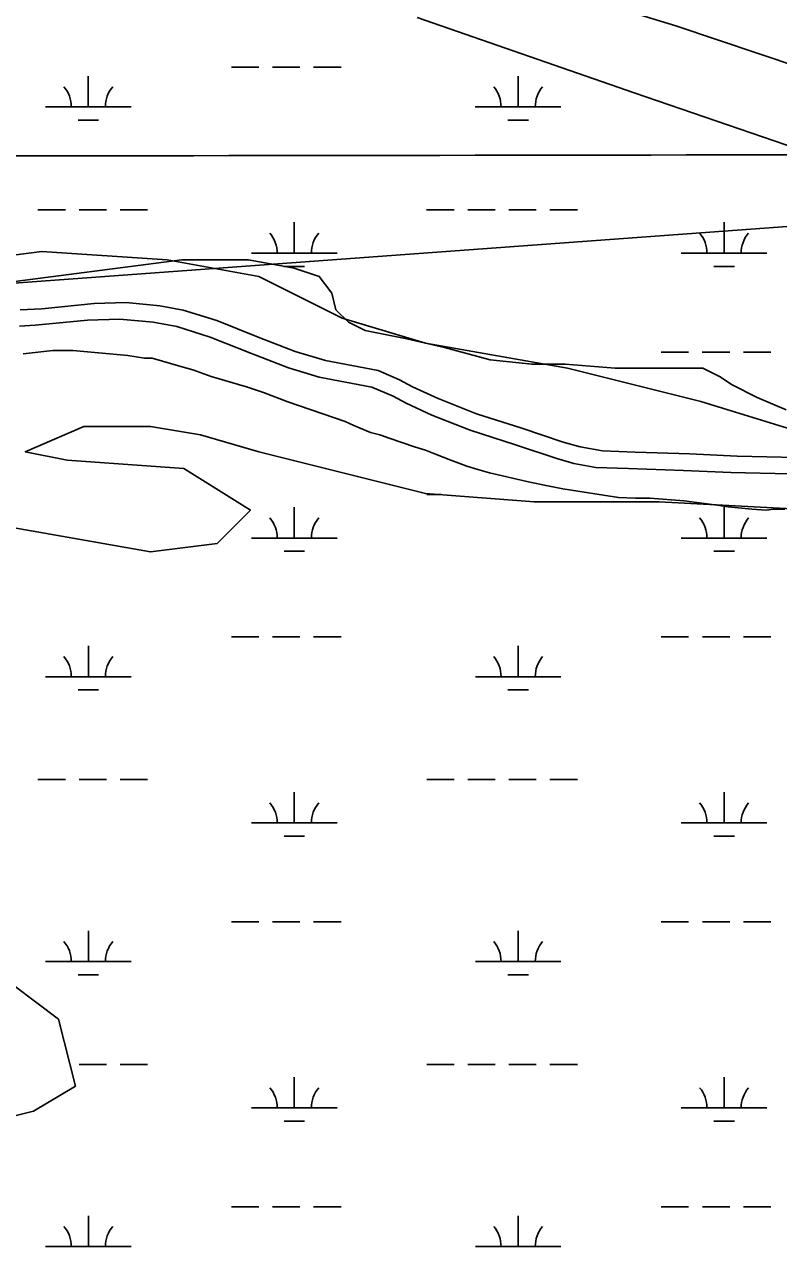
# Model space of a CAD drawing. Extents: x 3297772 to 3335630, y 634068 to 659439.
# Drawn here: x 3326904 to 3327785, y 653349 to 654776 of the extents above; entities that cross this region are included whole.
import ezdxf

# ---------------------------------------------------------------- set-up
doc = ezdxf.new("R2010")
doc.units = 0
for name, color, linetype in [('V-GRID-MAJR', 7, 'Continuous'), ('V-SITE-VEGE', 7, 'Continuous'), ('V-TOPO-SHOR', 7, 'Continuous'), ('V-UTIL-LINE', 7, 'Continuous'), ('V-WETL-SWMP', 7, 'Continuous')]:
    doc.layers.add(name, color=color, linetype=linetype)

msp = doc.modelspace()

# ---------------------------------------------------------------- linework, layer by layer
at = {"layer": 'V-GRID-MAJR'}
msp.add_spline([(3301871.984, 654599.909), (3307131.646, 654603.3520000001), (3312391.307, 654607.559), (3317650.968, 654612.532), (3322910.628, 654618.27), (3328170.287, 654624.772), (3333429.9450000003, 654632.04), (3333429.946, 654632.04)], degree=3, dxfattribs=at)
at = {"layer": 'V-SITE-VEGE'}
for p, q in [((3327087.926, 654501.6970000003), (3326824.99, 654467.585)), ((3327165.8340000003, 654501.6970000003), (3327087.926, 654501.6970000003)), ((3327219.396, 654491.9500000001), (3327165.8340000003, 654501.697)), ((3327248.61, 654482.206), (3327219.396, 654491.9500000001)), ((3327263.217, 654462.713), (3327248.61, 654482.206)), ((3327268.089, 654443.22), (3327263.217, 654462.713)), ((3327282.6950000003, 654428.601), (3327268.089, 654443.22)), ((3327302.174, 654418.8550000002), (3327282.6950000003, 654428.601)), ((3327350.865, 654409.111), (3327302.174, 654418.855)), ((3327394.688, 654399.3640000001), (3327350.865, 654409.111)), ((3327448.2490000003, 654384.746), (3327394.688, 654399.3640000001)), ((3327496.943, 654379.873), (3327448.2490000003, 654384.746)), ((3327535.896, 654379.873), (3327496.943, 654379.873)), ((3327594.325, 654374.997), (3327535.896, 654379.8730000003)), ((3327696.58, 654374.997), (3327594.325, 654374.997)), ((3327716.056, 654365.255), (3327696.58, 654374.997)), ((3327730.665, 654355.508), (3327716.056, 654365.255)), ((3327759.881, 654340.89), (3327730.665, 654355.508)), ((3327793.966, 654326.269), (3327759.881, 654340.89))]:
    msp.add_line(p, q, dxfattribs=at)
msp.add_lwpolyline([(3326902.832, 654391.856), (3326937.304, 654395.782), (3326960.9420000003, 654395.7760000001), (3327024.9560000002, 654389.843), (3327044.6520000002, 654386.882), (3327053.5160000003, 654386.878), (3327086.9990000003, 654377.0160000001), (3327100.788, 654373.074), (3327122.449, 654365.185), (3327163.809, 654353.3520000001), (3327183.504, 654346.4500000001), (3327212.062, 654335.608), (3327279.025, 654312.93), (3327288.872, 654308.003), (3327308.566, 654300.116), (3327319.397, 654297.159), (3327330.2290000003, 654293.214), (3327359.772, 654283.355), (3327372.574, 654279.411), (3327384.3910000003, 654274.481), (3327402.116, 654267.582), (3327420.827, 654260.682), (3327433.627, 654256.737), (3327447.414, 654252.795), (3327494.684, 654241.941), (3327513.394, 654237.9940000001), (3327533.092, 654234.0480000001), (3327598.0870000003, 654224.176), (3327617.787, 654223.185), (3327634.5270000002, 654223.179), (3327674.9080000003, 654220.207), (3327713.316, 654215.269), (3327726.1180000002, 654213.295), (3327753.6920000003, 654210.332), (3327770.435, 654209.341), (3327779.298, 654210.322), (3327792.102, 654210.317)], dxfattribs=at)
at = {"layer": 'V-TOPO-SHOR'}
for points in [[(3326899.238, 654442.985), (3326924.6520000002, 654444.5), (3326985.645, 654450.576), (3327023.259, 654451.58), (3327062.394, 654448.008), (3327089.8370000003, 654442.915), (3327128.97, 654430.703), (3327177.25, 654411.37), (3327220.446, 654394.582), (3327256.02, 654383.8960000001), (3327317.517, 654372.183), (3327342.419, 654361.501), (3327357.662, 654353.362), (3327387.645, 654339.628), (3327432.367, 654321.823), (3327485.222, 654305.029), (3327533.502, 654288.748), (3327553.3200000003, 654283.148), (3327579.242, 654278.5650000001), (3327617.361, 654277.027), (3327681.4020000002, 654274.971), (3327736.802, 654272.409), (3327805.926, 654270.858)], [(3326898.667, 654424.096), (3326917.021, 654425.189), (3326978.014, 654431.2660000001), (3327015.628, 654432.269), (3327054.7630000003, 654428.698), (3327082.2060000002, 654423.604), (3327121.339, 654411.39), (3327169.619, 654392.059), (3327212.815, 654375.272), (3327248.389, 654364.583), (3327309.887, 654352.873), (3327334.786, 654342.188), (3327350.031, 654334.051), (3327380.014, 654320.318), (3327424.736, 654302.51), (3327477.589, 654285.719), (3327525.8710000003, 654269.437), (3327545.6890000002, 654263.838), (3327571.611, 654259.254), (3327609.73, 654257.716), (3327673.771, 654255.658), (3327729.1720000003, 654253.098), (3327798.296, 654251.5480000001)]]:
    msp.add_lwpolyline(points, dxfattribs=at)
at = {"layer": 'V-UTIL-LINE'}
msp.add_lwpolyline([(3333382.298, 654950.366), (3326392.63, 654437.8690000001)], dxfattribs=at)
at = {"layer": 'V-WETL-SWMP'}
for p, q in [((3327145.994048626, 654726.5921806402), (3327177.993982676, 654726.5921806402)), ((3327193.993949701, 654726.5921806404), (3327225.993883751, 654726.5921806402)), ((3327241.9938507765, 654726.5921806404), (3327273.9937848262, 654726.5921806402)), ((3326978.9304340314, 654680.1621850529), (3326978.9304021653, 654716.1621816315)), ((3327480.8373996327, 654680.1621850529), (3327480.837367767, 654716.1621816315)), ((3326928.930537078, 654680.1621850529), (3327028.9303309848, 654680.1621850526)), ((3327430.8375026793, 654680.1621850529), (3327530.837296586, 654680.1621850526)), ((3326966.930472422, 654664.7311865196), (3326990.930422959, 654664.7311865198)), ((3327468.8374380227, 654664.7311865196), (3327492.83738856, 654664.7311865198)), ((3326920.086661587, 654560.0911964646), (3326952.086595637, 654560.0911964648)), ((3326968.0865626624, 654560.0911964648), (3327000.086496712, 654560.0911964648)), ((3327016.086463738, 654560.0911964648), (3327048.086397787, 654560.0911964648)), ((3327373.9937261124, 654560.0911964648), (3327405.993660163, 654560.0911964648)), ((3327421.993627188, 654560.0911964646), (3327453.9935612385, 654560.0911964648)), ((3327469.993528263, 654560.0911964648), (3327501.993462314, 654560.0911964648)), ((3327517.9934293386, 654560.0911964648), (3327549.993363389, 654560.0911964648)), ((3327219.402089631, 654509.3492012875), (3327219.4020577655, 654545.3491978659)), ((3327721.3090552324, 654509.3492012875), (3327721.309023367, 654545.3491978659)), ((3327169.402192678, 654509.3492012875), (3327269.4019865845, 654509.3492012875)), ((3327671.3091582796, 654509.3492012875), (3327771.3089521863, 654509.3492012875)), ((3327207.402128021, 654493.918202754), (3327231.402078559, 654493.9182027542)), ((3327709.3090936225, 654493.918202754), (3327733.30904416, 654493.9182027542)), ((3327647.9013086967, 654393.9172122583), (3327679.9012427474, 654393.9172122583)), ((3327695.901209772, 654393.9172122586), (3327727.901143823, 654393.9172122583)), ((3327743.9011108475, 654393.9172122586), (3327775.9010448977, 654393.9172122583)), ((3327374.0323669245, 654227.4157917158), (3327390.9116682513, 654227.4157917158)), ((3327219.4403669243, 654176.6737917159), (3327219.4403669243, 654212.6737917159)), ((3327721.3483669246, 654176.6737917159), (3327721.3483669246, 654212.6737917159)), ((3327169.4403669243, 654176.6737917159), (3327269.4403669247, 654176.6737917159)), ((3327671.3483669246, 654176.6737917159), (3327771.348366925, 654176.6737917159)), ((3327207.4403669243, 654161.2427917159), (3327231.4403669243, 654161.2427917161)), ((3327709.3483669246, 654161.2427917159), (3327733.3483669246, 654161.2427917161)), ((3327146.0323669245, 654061.2417917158), (3327178.032366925, 654061.2417917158)), ((3327194.0323669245, 654061.2417917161), (3327226.0323669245, 654061.2417917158)), ((3327242.0323669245, 654061.2417917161), (3327274.0323669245, 654061.2417917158)), ((3327647.9403669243, 654061.2417917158), (3327679.9403669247, 654061.2417917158)), ((3327695.9403669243, 654061.2417917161), (3327727.9403669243, 654061.2417917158)), ((3327743.9403669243, 654061.2417917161), (3327775.9403669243, 654061.2417917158)), ((3326978.968366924, 654014.8117917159), (3326978.968366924, 654050.8117917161)), ((3327480.8763669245, 654014.8117917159), (3327480.8763669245, 654050.8117917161)), ((3326928.9683669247, 654014.8117917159), (3327028.968366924, 654014.8117917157)), ((3327430.876366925, 654014.8117917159), (3327530.8763669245, 654014.8117917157)), ((3326966.968366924, 653999.3807917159), (3326990.968366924, 653999.3807917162)), ((3327468.8763669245, 653999.3807917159), (3327492.8763669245, 653999.3807917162)), ((3326920.124366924, 653894.7407917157), (3326952.124366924, 653894.7407917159)), ((3326968.124366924, 653894.7407917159), (3327000.124366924, 653894.7407917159)), ((3327016.124366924, 653894.7407917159), (3327048.124366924, 653894.7407917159)), ((3327374.0323669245, 653894.7407917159), (3327406.0323669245, 653894.7407917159)), ((3327422.0323669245, 653894.7407917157), (3327454.0323669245, 653894.7407917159)), ((3327470.0323669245, 653894.7407917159), (3327502.0323669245, 653894.7407917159)), ((3327518.0323669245, 653894.7407917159), (3327550.0323669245, 653894.7407917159)), ((3327219.4403669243, 653843.9987917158), (3327219.4403669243, 653879.9987917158)), ((3327721.3483669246, 653843.9987917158), (3327721.3483669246, 653879.9987917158)), ((3327169.4403669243, 653843.9987917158), (3327269.4403669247, 653843.9987917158)), ((3327671.3483669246, 653843.9987917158), (3327771.348366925, 653843.9987917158)), ((3327207.4403669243, 653828.5677917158), (3327231.4403669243, 653828.5677917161)), ((3327709.3483669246, 653828.5677917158), (3327733.3483669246, 653828.5677917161)), ((3327146.0323669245, 653728.5667917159), (3327178.032366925, 653728.5667917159)), ((3327194.0323669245, 653728.5667917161), (3327226.0323669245, 653728.5667917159)), ((3327242.0323669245, 653728.5667917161), (3327274.0323669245, 653728.5667917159)), ((3327647.9403669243, 653728.5667917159), (3327679.9403669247, 653728.5667917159)), ((3327695.9403669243, 653728.5667917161), (3327727.9403669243, 653728.5667917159)), ((3327743.9403669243, 653728.5667917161), (3327775.9403669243, 653728.5667917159)), ((3326978.968366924, 653682.1367917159), (3326978.968366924, 653718.1367917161)), ((3327480.8763669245, 653682.1367917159), (3327480.8763669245, 653718.1367917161)), ((3326928.9683669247, 653682.1367917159), (3327028.968366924, 653682.1367917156)), ((3327430.876366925, 653682.1367917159), (3327530.8763669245, 653682.1367917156)), ((3326966.968366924, 653666.7057917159), (3326990.968366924, 653666.7057917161)), ((3327468.8763669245, 653666.7057917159), (3327492.8763669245, 653666.7057917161)), ((3326968.124366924, 653562.0657917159), (3327000.124366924, 653562.0657917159)), ((3327016.124366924, 653562.0657917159), (3327048.124366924, 653562.0657917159)), ((3327374.0323669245, 653562.0657917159), (3327406.0323669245, 653562.0657917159)), ((3327422.0323669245, 653562.0657917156), (3327454.0323669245, 653562.0657917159)), ((3327470.0323669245, 653562.0657917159), (3327502.0323669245, 653562.0657917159)), ((3327518.0323669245, 653562.0657917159), (3327550.0323669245, 653562.0657917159)), ((3327219.4403669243, 653511.3237917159), (3327219.4403669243, 653547.3237917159)), ((3327721.3483669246, 653511.3237917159), (3327721.3483669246, 653547.3237917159)), ((3327169.4403669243, 653511.3237917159), (3327269.4403669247, 653511.3237917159)), ((3327671.3483669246, 653511.3237917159), (3327771.348366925, 653511.3237917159)), ((3327207.4403669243, 653495.8927917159), (3327231.4403669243, 653495.8927917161)), ((3327709.3483669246, 653495.8927917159), (3327733.3483669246, 653495.8927917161)), ((3327146.0323669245, 653395.8917917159), (3327178.032366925, 653395.8917917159)), ((3327194.0323669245, 653395.8917917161), (3327226.0323669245, 653395.8917917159)), ((3327242.0323669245, 653395.8917917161), (3327274.0323669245, 653395.8917917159)), ((3327647.9403669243, 653395.8917917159), (3327679.9403669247, 653395.8917917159)), ((3327695.9403669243, 653395.8917917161), (3327727.9403669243, 653395.8917917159)), ((3327743.9403669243, 653395.8917917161), (3327775.9403669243, 653395.8917917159)), ((3326978.968366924, 653349.4617917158), (3326978.968366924, 653385.4617917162)), ((3327480.8763669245, 653349.4617917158), (3327480.8763669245, 653385.4617917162)), ((3326928.9683669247, 653349.4617917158), (3327028.968366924, 653349.4617917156)), ((3327430.876366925, 653349.4617917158), (3327530.8763669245, 653349.4617917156))]:
    msp.add_line(p, q, dxfattribs=at)
for points in [[(3327002.715, 655144.927), (3328181.066, 654774.582), (3328268.7120000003, 654735.599), (3328356.358, 654657.631), (3328336.881, 654638.14), (3328317.404, 654628.394), (3328278.45, 654638.14), (3328210.281, 654638.14), (3328151.8510000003, 654647.886), (3328083.682, 654657.631), (3327986.2970000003, 654677.123), (3327811.005, 654725.853), (3327664.929, 654774.582), (3327538.329, 654813.566)], [(3327363.037, 654784.328), (3327616.237, 654696.615), (3327957.082, 654579.664), (3328151.8510000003, 654511.443), (3328288.1890000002, 654482.205), (3328424.5270000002, 654462.713), (3328482.957, 654423.73), (3328541.3880000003, 654404.238), (3328609.557, 654384.746)], [(3328638.772, 654219.0650000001), (3328492.696, 654238.557), (3328278.45, 654306.779), (3328210.281, 654326.27), (3328151.8510000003, 654336.0160000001), (3328073.943, 654316.525), (3327820.744, 654297.033), (3327694.144, 654336.0160000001), (3327538.329, 654375), (3327372.776, 654404.238), (3327275.3910000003, 654433.475), (3327178.007, 654482.205), (3327070.884, 654501.697), (3326924.808, 654511.443), (3326467.1010000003, 654452.9670000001)], [(3326885.853, 654189.828), (3327051.407, 654160.591), (3327129.3140000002, 654170.337), (3327168.268, 654209.3200000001), (3327090.36, 654258.05), (3326954.022, 654267.796), (3326905.33, 654277.542), (3326973.4990000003, 654306.779), (3327051.407, 654306.779), (3327109.8370000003, 654297.033), (3327178.006, 654277.542), (3327372.775, 654228.812), (3327499.375, 654219.066), (3327645.451, 654219.066), (3327830.481, 654209.3200000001), (3328083.681, 654180.083), (3328288.188, 654150.845), (3328346.6180000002, 654092.3690000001), (3328395.311, 654033.894), (3328502.433, 653994.91), (3328599.818, 653975.4180000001)], [(3326837.161, 653488.123), (3326915.068, 653507.615), (3326963.761, 653536.8520000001), (3326944.284, 653614.8200000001), (3326866.376, 653673.295)]]:
    msp.add_lwpolyline(points, dxfattribs=at)
for centre, radius, start, end in [((3326923.68761136, 654680.6369881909), 35.24628790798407, 359.22817843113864, 40.771836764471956), ((3327034.1732558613, 654680.6369881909), 35.24628790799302, 139.2281784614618, 180.77183679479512), ((3327425.5945769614, 654680.6369881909), 35.24628790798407, 359.22817843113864, 40.771836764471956), ((3327536.0802214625, 654680.6369881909), 35.24628790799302, 139.2281784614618, 180.77183679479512), ((3327164.159266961, 654509.8240044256), 35.24628790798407, 359.22817843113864, 40.771836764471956), ((3327274.6449114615, 654509.8240044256), 35.24628790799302, 139.2281784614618, 180.77183679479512), ((3327666.066232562, 654509.8240044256), 35.24628790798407, 359.22817843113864, 40.771836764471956), ((3327776.551877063, 654509.8240044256), 35.24628790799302, 139.2281784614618, 180.77183679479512), ((3327164.1974308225, 654177.148594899), 35.24628790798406, 359.2281799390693, 40.771838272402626), ((3327274.6833030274, 654177.148594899), 35.24628790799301, 139.2281769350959, 180.77183526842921), ((3327666.1054308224, 654177.148594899), 35.24628790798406, 359.2281799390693, 40.771838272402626), ((3327776.5913030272, 654177.148594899), 35.24628790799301, 139.2281769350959, 180.77183526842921), ((3326923.7254308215, 654015.2865948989), 35.24628790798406, 359.2281799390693, 40.771838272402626), ((3327034.211303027, 654015.2865948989), 35.24628790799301, 139.2281769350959, 180.77183526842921), ((3327425.6334308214, 654015.2865948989), 35.24628790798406, 359.2281799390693, 40.771838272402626), ((3327536.1193030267, 654015.2865948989), 35.24628790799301, 139.2281769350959, 180.77183526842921), ((3327164.1974308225, 653844.4735948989), 35.24628790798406, 359.2281799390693, 40.771838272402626), ((3327274.6833030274, 653844.4735948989), 35.24628790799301, 139.2281769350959, 180.77183526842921), ((3327666.1054308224, 653844.4735948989), 35.24628790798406, 359.2281799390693, 40.771838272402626), ((3327776.5913030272, 653844.4735948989), 35.24628790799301, 139.2281769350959, 180.77183526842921), ((3326923.7254308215, 653682.611594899), 35.24628790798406, 359.2281799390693, 40.771838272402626), ((3327034.211303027, 653682.611594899), 35.24628790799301, 139.2281769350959, 180.77183526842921), ((3327425.6334308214, 653682.611594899), 35.24628790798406, 359.2281799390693, 40.771838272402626), ((3327536.1193030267, 653682.611594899), 35.24628790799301, 139.2281769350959, 180.77183526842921), ((3327164.1974308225, 653511.798594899), 35.24628790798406, 359.2281799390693, 40.771838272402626), ((3327274.6833030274, 653511.798594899), 35.24628790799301, 139.2281769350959, 180.77183526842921), ((3327666.1054308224, 653511.798594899), 35.24628790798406, 359.2281799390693, 40.771838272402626), ((3327776.5913030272, 653511.798594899), 35.24628790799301, 139.2281769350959, 180.77183526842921), ((3326923.7254308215, 653349.9365948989), 35.24628790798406, 359.2281799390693, 40.771838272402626), ((3327034.211303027, 653349.9365948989), 35.24628790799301, 139.2281769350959, 180.77183526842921), ((3327425.6334308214, 653349.9365948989), 35.24628790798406, 359.2281799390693, 40.771838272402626), ((3327536.1193030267, 653349.9365948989), 35.24628790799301, 139.2281769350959, 180.77183526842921)]:
    msp.add_arc(centre, radius, start, end, dxfattribs=at)

doc.saveas('drawing.dxf')
